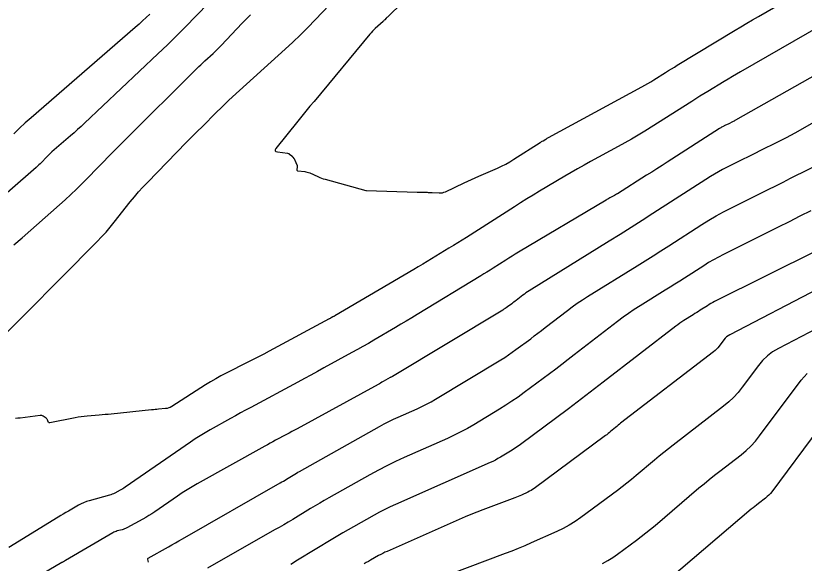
# Model space of a CAD drawing. Extents: x 1005228 to 1008882, y 1883389 to 1885754.
# Drawn here: x 1007530.8 to 1007701.9, y 1884011.5 to 1884130.3 of the extents above; entities that cross this region are included whole.
import ezdxf

# ---------------------------------------------------------------- set-up
doc = ezdxf.new("R2010")
doc.units = 0
doc.layers.add('C-ANNO-NOTE', color=7, linetype='Continuous')
doc.layers.add('S_BRIDGE', color=7, linetype='Continuous')

msp = doc.modelspace()

# ---------------------------------------------------------------- linework, layer by layer
at = {"layer": 'C-ANNO-NOTE'}
for points in [[(1007578.99, 1884139.63), (1007569.78, 1884130.11), (1007567.77, 1884128.05), (1007565.73, 1884126.02), (1007563.68, 1884124.01), (1007561.6, 1884122.02), (1007545.69, 1884106.97), (1007544.95, 1884106.28), (1007544.19, 1884105.59), (1007543.43, 1884104.9), (1007542.66, 1884104.23), (1007538.63, 1884100.75), (1007538.33, 1884100.48), (1007538.04, 1884100.21), (1007537.75, 1884099.92), (1007537.46, 1884099.64), (1007536.34, 1884098.47), (1007536.06, 1884098.19), (1007535.77, 1884097.91), (1007535.47, 1884097.63), (1007535.17, 1884097.36), (1007511.1, 1884076.42)], [(1007525.01, 1884057.75), (1007548.45, 1884081.3), (1007549.42, 1884082.31), (1007550.37, 1884083.35), (1007551.28, 1884084.41), (1007552.17, 1884085.5), (1007555.64, 1884089.92), (1007556.53, 1884091.01), (1007557.44, 1884092.07), (1007558.38, 1884093.12), (1007559.34, 1884094.13), (1007567.83, 1884102.83), (1007568.65, 1884103.66), (1007569.47, 1884104.5), (1007570.3, 1884105.33), (1007571.13, 1884106.15), (1007574.45, 1884109.45), (1007575.28, 1884110.27), (1007576.13, 1884111.08), (1007576.98, 1884111.89), (1007577.84, 1884112.68), (1007589.22, 1884123.01), (1007590.9, 1884124.57), (1007592.56, 1884126.16), (1007594.18, 1884127.78), (1007595.78, 1884129.43), (1007603.45, 1884137.52)], [(1007559.88, 1884130.65), (1007558.32, 1884129.17), (1007557.92, 1884128.8), (1007557.53, 1884128.44), (1007557.13, 1884128.08), (1007556.72, 1884127.73), (1007534.1, 1884108.16), (1007532.83, 1884107.03), (1007531.58, 1884105.88), (1007530.36, 1884104.7)], [(1007530.36, 1884080.57), (1007532.13, 1884082.13), (1007540.3, 1884089.26), (1007541.53, 1884090.36), (1007542.74, 1884091.48), (1007543.93, 1884092.63), (1007545.1, 1884093.8), (1007549.73, 1884098.54), (1007550.89, 1884099.72), (1007552.05, 1884100.9), (1007553.22, 1884102.07), (1007554.39, 1884103.24), (1007570.05, 1884118.82), (1007570.49, 1884119.25), (1007570.93, 1884119.67), (1007571.37, 1884120.09), (1007571.82, 1884120.5), (1007573.63, 1884122.14), (1007574.08, 1884122.55), (1007574.52, 1884122.97), (1007574.95, 1884123.4), (1007575.37, 1884123.84), (1007579.93, 1884128.66), (1007580.84, 1884129.6), (1007581.76, 1884130.53)], [(1007705.49, 1884128.08), (1007688.13, 1884118.13), (1007687.23, 1884117.61), (1007686.34, 1884117.09), (1007685.45, 1884116.56), (1007684.57, 1884116.03), (1007681.04, 1884113.89), (1007680.16, 1884113.35), (1007679.28, 1884112.81), (1007678.4, 1884112.27), (1007677.53, 1884111.72), (1007667.32, 1884105.28), (1007665.9, 1884104.4), (1007664.47, 1884103.54), (1007663.02, 1884102.71), (1007661.55, 1884101.9), (1007655.54, 1884098.64), (1007654.14, 1884097.87), (1007652.74, 1884097.09), (1007651.36, 1884096.29), (1007649.98, 1884095.48), (1007644.47, 1884092.2), (1007643.09, 1884091.38), (1007641.73, 1884090.54), (1007640.37, 1884089.7), (1007639.02, 1884088.84), (1007628.61, 1884082.19), (1007627.67, 1884081.59), (1007626.72, 1884081), (1007625.77, 1884080.41), (1007624.82, 1884079.83), (1007621.02, 1884077.52), (1007620.06, 1884076.94), (1007619.11, 1884076.37), (1007618.15, 1884075.8), (1007617.19, 1884075.23), (1007600.05, 1884065.19), (1007599.95, 1884065.13), (1007599.84, 1884065.07), (1007599.74, 1884065.01), (1007599.63, 1884064.95), (1007599.21, 1884064.72), (1007599.11, 1884064.67), (1007599, 1884064.61), (1007598.9, 1884064.55), (1007598.79, 1884064.5), (1007585.75, 1884057.49), (1007584.6, 1884056.88), (1007583.45, 1884056.28), (1007582.29, 1884055.68), (1007581.13, 1884055.09), (1007576.47, 1884052.76), (1007575.31, 1884052.16), (1007574.17, 1884051.53), (1007573.05, 1884050.87), (1007571.94, 1884050.18), (1007564.63, 1884045.5), (1007564.31, 1884045.32), (1007563.97, 1884045.19), (1007563.62, 1884045.09), (1007563.25, 1884045.04), (1007561.76, 1884044.9), (1007561.39, 1884044.87), (1007561.02, 1884044.84), (1007560.64, 1884044.8), (1007560.27, 1884044.76), (1007551.45, 1884043.87), (1007550.8, 1884043.8), (1007550.15, 1884043.74), (1007549.5, 1884043.69), (1007548.85, 1884043.63), (1007546.25, 1884043.42), (1007545.61, 1884043.36), (1007544.96, 1884043.28), (1007544.32, 1884043.18), (1007543.68, 1884043.06), (1007538.16, 1884041.98), (1007538.05, 1884041.97), (1007537.96, 1884042), (1007537.88, 1884042.06), (1007537.83, 1884042.16), (1007537.64, 1884042.61), (1007537.59, 1884042.71), (1007537.53, 1884042.81), (1007537.45, 1884042.89), (1007537.35, 1884042.97), (1007536.72, 1884043.4), (1007536.58, 1884043.49), (1007536.43, 1884043.54), (1007536.27, 1884043.56), (1007536.1, 1884043.55), (1007531.71, 1884042.99), (1007531.58, 1884042.97), (1007531.46, 1884042.96), (1007531.33, 1884042.95), (1007531.21, 1884042.95), (1007530.71, 1884042.92)], [(1007709.31, 1884120.25), (1007687.05, 1884107.63), (1007686.87, 1884107.53), (1007686.69, 1884107.43), (1007686.51, 1884107.34), (1007686.33, 1884107.24), (1007685.57, 1884106.87), (1007685.4, 1884106.79), (1007685.23, 1884106.7), (1007685.05, 1884106.61), (1007684.88, 1884106.53), (1007684.18, 1884106.18), (1007684.01, 1884106.09), (1007683.84, 1884106), (1007683.67, 1884105.9), (1007683.51, 1884105.8), (1007672.18, 1884098.52), (1007671.07, 1884097.8), (1007669.95, 1884097.09), (1007668.83, 1884096.38), (1007667.71, 1884095.67), (1007661.38, 1884091.67), (1007661.18, 1884091.55), (1007660.98, 1884091.43), (1007660.77, 1884091.31), (1007660.57, 1884091.2), (1007659.74, 1884090.75), (1007659.53, 1884090.64), (1007659.33, 1884090.52), (1007659.12, 1884090.4), (1007658.92, 1884090.29), (1007639.88, 1884078.97), (1007639.19, 1884078.55), (1007638.5, 1884078.13), (1007637.82, 1884077.71), (1007637.14, 1884077.28), (1007634.43, 1884075.55), (1007633.75, 1884075.12), (1007633.07, 1884074.69), (1007632.39, 1884074.27), (1007631.7, 1884073.85), (1007617.89, 1884065.44), (1007616.72, 1884064.74), (1007615.55, 1884064.04), (1007614.38, 1884063.34), (1007613.21, 1884062.65), (1007608.5, 1884059.89), (1007607.32, 1884059.21), (1007606.14, 1884058.53), (1007604.95, 1884057.86), (1007603.76, 1884057.2), (1007597.67, 1884053.87), (1007596.25, 1884053.1), (1007594.83, 1884052.33), (1007593.42, 1884051.57), (1007592, 1884050.8), (1007581.78, 1884045.31), (1007580.67, 1884044.71), (1007579.56, 1884044.11), (1007578.46, 1884043.51), (1007577.36, 1884042.9), (1007572.96, 1884040.44), (1007571.87, 1884039.82), (1007570.79, 1884039.17), (1007569.73, 1884038.49), (1007568.69, 1884037.79), (1007554.51, 1884027.99), (1007554.24, 1884027.81), (1007553.98, 1884027.64), (1007553.7, 1884027.48), (1007553.42, 1884027.33), (1007552.3, 1884026.72), (1007552.02, 1884026.58), (1007551.73, 1884026.45), (1007551.43, 1884026.34), (1007551.12, 1884026.25), (1007546.71, 1884025.04), (1007546.1, 1884024.86), (1007545.51, 1884024.63), (1007544.94, 1884024.37), (1007544.38, 1884024.07), (1007542.19, 1884022.79), (1007541.64, 1884022.47), (1007541.09, 1884022.14), (1007540.55, 1884021.82), (1007540, 1884021.49), (1007529.24, 1884014.91)], [(1007711.81, 1884111.61), (1007699.89, 1884104.85), (1007698.97, 1884104.34), (1007698.04, 1884103.84), (1007697.11, 1884103.35), (1007696.16, 1884102.87), (1007692.28, 1884100.95), (1007691.38, 1884100.51), (1007690.48, 1884100.06), (1007689.59, 1884099.61), (1007688.69, 1884099.16), (1007685.09, 1884097.37), (1007684.2, 1884096.91), (1007683.32, 1884096.42), (1007682.46, 1884095.92), (1007681.61, 1884095.39), (1007669.1, 1884087.35), (1007666.74, 1884085.84), (1007664.36, 1884084.33), (1007661.98, 1884082.84), (1007659.59, 1884081.36), (1007642.19, 1884070.59), (1007641.85, 1884070.37), (1007641.51, 1884070.14), (1007641.18, 1884069.91), (1007640.86, 1884069.66), (1007639.41, 1884068.54), (1007639.17, 1884068.36), (1007638.93, 1884068.18), (1007638.69, 1884067.99), (1007638.45, 1884067.81), (1007637.49, 1884067.1), (1007637.24, 1884066.92), (1007637, 1884066.75), (1007636.74, 1884066.59), (1007636.49, 1884066.43), (1007612.59, 1884052.03), (1007612.55, 1884052.01), (1007612.51, 1884051.98), (1007612.47, 1884051.96), (1007612.42, 1884051.94), (1007612.24, 1884051.86), (1007612.2, 1884051.84), (1007612.15, 1884051.82), (1007612.11, 1884051.8), (1007612.07, 1884051.77), (1007610.52, 1884050.91), (1007610.25, 1884050.76), (1007609.98, 1884050.6), (1007609.71, 1884050.45), (1007609.43, 1884050.3), (1007591.83, 1884040.68), (1007591.25, 1884040.36), (1007590.67, 1884040.05), (1007590.09, 1884039.73), (1007589.51, 1884039.42), (1007587.17, 1884038.17), (1007586.59, 1884037.85), (1007586.01, 1884037.54), (1007585.43, 1884037.22), (1007584.85, 1884036.9), (1007570.13, 1884028.69), (1007569.04, 1884028.07), (1007567.97, 1884027.42), (1007566.92, 1884026.75), (1007565.88, 1884026.05), (1007560.96, 1884022.65), (1007560.33, 1884022.23), (1007559.69, 1884021.82), (1007559.04, 1884021.44), (1007558.38, 1884021.07), (1007554.86, 1884019.17), (1007554.62, 1884019.05), (1007554.37, 1884018.94), (1007554.12, 1884018.85), (1007553.86, 1884018.77), (1007552.81, 1884018.49), (1007552.55, 1884018.41), (1007552.3, 1884018.31), (1007552.06, 1884018.2), (1007551.82, 1884018.07), (1007541.58, 1884012.1), (1007541.51, 1884012.07), (1007541.45, 1884012.03), (1007541.38, 1884011.99), (1007541.32, 1884011.95), (1007541.06, 1884011.79), (1007541, 1884011.75), (1007540.93, 1884011.72), (1007540.87, 1884011.68), (1007540.8, 1884011.64), (1007506.03, 1883991.23)], [(1007559.59, 1884011.71), (1007559.41, 1884012.29), (1007559.4, 1884012.38), (1007559.41, 1884012.46), (1007559.45, 1884012.53), (1007559.53, 1884012.59), (1007563.92, 1884015.07), (1007564.68, 1884015.5), (1007565.44, 1884015.94), (1007566.2, 1884016.37), (1007566.96, 1884016.8), (1007588.16, 1884028.92), (1007588.52, 1884029.13), (1007588.87, 1884029.33), (1007589.23, 1884029.54), (1007589.58, 1884029.75), (1007590.98, 1884030.6), (1007591.33, 1884030.81), (1007591.68, 1884031.02), (1007592.04, 1884031.23), (1007592.39, 1884031.43), (1007609.76, 1884041.18), (1007610.75, 1884041.72), (1007611.75, 1884042.23), (1007612.76, 1884042.73), (1007613.79, 1884043.19), (1007617.91, 1884045.02), (1007618.94, 1884045.5), (1007619.94, 1884046), (1007620.94, 1884046.54), (1007621.91, 1884047.1), (1007636.07, 1884055.63), (1007636.91, 1884056.16), (1007637.74, 1884056.7), (1007638.56, 1884057.26), (1007639.36, 1884057.84), (1007642.55, 1884060.22), (1007643.34, 1884060.81), (1007644.13, 1884061.41), (1007644.92, 1884062.01), (1007645.71, 1884062.62), (1007650.51, 1884066.33), (1007651.58, 1884067.14), (1007652.67, 1884067.92), (1007653.78, 1884068.67), (1007654.91, 1884069.39), (1007665.67, 1884076.04), (1007667.39, 1884077.11), (1007669.11, 1884078.19), (1007670.82, 1884079.27), (1007672.53, 1884080.37), (1007679.7, 1884084.98), (1007681.24, 1884085.94), (1007682.8, 1884086.85), (1007684.39, 1884087.73), (1007686, 1884088.56), (1007692.49, 1884091.8), (1007694.12, 1884092.61), (1007695.74, 1884093.42), (1007697.37, 1884094.22), (1007698.99, 1884095.03), (1007706.9, 1884098.94)], [(1007704.87, 1884079.45), (1007682.49, 1884068.28), (1007682.09, 1884068.07), (1007681.69, 1884067.85), (1007681.3, 1884067.62), (1007680.91, 1884067.38), (1007679.37, 1884066.39), (1007678.99, 1884066.15), (1007678.6, 1884065.9), (1007678.22, 1884065.66), (1007677.83, 1884065.42), (1007675.82, 1884064.18), (1007675.36, 1884063.88), (1007674.91, 1884063.58), (1007674.47, 1884063.26), (1007674.03, 1884062.93), (1007658.32, 1884050.77), (1007656.43, 1884049.32), (1007654.54, 1884047.88), (1007652.65, 1884046.45), (1007650.74, 1884045.02), (1007640.33, 1884037.26), (1007639.81, 1884036.89), (1007639.28, 1884036.52), (1007638.75, 1884036.17), (1007638.2, 1884035.83), (1007636.01, 1884034.51), (1007635.45, 1884034.19), (1007634.89, 1884033.89), (1007634.32, 1884033.6), (1007633.74, 1884033.33), (1007613.24, 1884024.25), (1007612.06, 1884023.71), (1007610.89, 1884023.14), (1007609.74, 1884022.55), (1007608.6, 1884021.92), (1007604.07, 1884019.38), (1007602.94, 1884018.74), (1007601.81, 1884018.09), (1007600.69, 1884017.43), (1007599.58, 1884016.76), (1007591.94, 1884012.13), (1007590.47, 1884011.25)], [(1007704.93, 1884071.02), (1007685.78, 1884061.08), (1007685.41, 1884060.86), (1007685.08, 1884060.61), (1007684.77, 1884060.32), (1007684.5, 1884059.99), (1007683.47, 1884058.6), (1007683.2, 1884058.26), (1007682.91, 1884057.95), (1007682.6, 1884057.65), (1007682.26, 1884057.38), (1007662.08, 1884041.86), (1007661.8, 1884041.64), (1007661.52, 1884041.42), (1007661.25, 1884041.2), (1007660.98, 1884040.97), (1007659.9, 1884040.06), (1007659.63, 1884039.83), (1007659.35, 1884039.61), (1007659.07, 1884039.39), (1007658.79, 1884039.18), (1007643.3, 1884027.71), (1007642.98, 1884027.49), (1007642.65, 1884027.29), (1007642.31, 1884027.1), (1007641.96, 1884026.93), (1007640.54, 1884026.3), (1007640.18, 1884026.15), (1007639.82, 1884026), (1007639.46, 1884025.85), (1007639.1, 1884025.71), (1007632.13, 1884023.09), (1007630.85, 1884022.6), (1007629.58, 1884022.09), (1007628.31, 1884021.56), (1007627.05, 1884021.02), (1007611.38, 1884014.07), (1007610.91, 1884013.86), (1007610.45, 1884013.63), (1007609.99, 1884013.4), (1007609.54, 1884013.15), (1007607.75, 1884012.15), (1007607.31, 1884011.89), (1007606.86, 1884011.64), (1007606.42, 1884011.38)], [(1007704.7, 1884062.43), (1007696.33, 1884058.09), (1007695.08, 1884057.35), (1007693.94, 1884056.49), (1007692.91, 1884055.5), (1007691.98, 1884054.39), (1007688.48, 1884049.7), (1007687.57, 1884048.56), (1007686.59, 1884047.49), (1007685.54, 1884046.49), (1007684.41, 1884045.56), (1007673.47, 1884037.15), (1007672.45, 1884036.35), (1007671.43, 1884035.54), (1007670.42, 1884034.72), (1007669.43, 1884033.88), (1007665.46, 1884030.51), (1007664.47, 1884029.67), (1007663.46, 1884028.86), (1007662.43, 1884028.06), (1007661.39, 1884027.28), (1007653.46, 1884021.4), (1007652.21, 1884020.53), (1007650.93, 1884019.74), (1007649.6, 1884019.01), (1007648.23, 1884018.36), (1007642.67, 1884015.9), (1007641.28, 1884015.29), (1007639.87, 1884014.7), (1007638.46, 1884014.14), (1007637.04, 1884013.59), (1007612.81, 1884004.48)], [(1007658.16, 1884011.45), (1007659.28, 1884012.06), (1007660.36, 1884012.73), (1007661.41, 1884013.47), (1007665.54, 1884016.52), (1007666.57, 1884017.29), (1007667.58, 1884018.08), (1007668.58, 1884018.89), (1007669.56, 1884019.71), (1007679.09, 1884027.82), (1007680.2, 1884028.75), (1007681.33, 1884029.67), (1007682.46, 1884030.58), (1007683.61, 1884031.47), (1007688.22, 1884035.02), (1007689.33, 1884035.94), (1007690.38, 1884036.93), (1007691.35, 1884037.99), (1007692.26, 1884039.12), (1007701.27, 1884051.22), (1007701.89, 1884051.97), (1007702.59, 1884052.63)]]:
    msp.add_lwpolyline(points, dxfattribs=at)
at = {"layer": 'S_BRIDGE'}
for points in [[(1007630.97, 1884149.07), (1007611.53, 1884130.09), (1007611.45, 1884130.01), (1007611.36, 1884129.92), (1007611.28, 1884129.84), (1007611.2, 1884129.75), (1007610.87, 1884129.4), (1007610.78, 1884129.32), (1007610.7, 1884129.23), (1007610.61, 1884129.15), (1007610.52, 1884129.07), (1007608.81, 1884127.51), (1007608.5, 1884127.22), (1007608.2, 1884126.92), (1007607.91, 1884126.61), (1007607.64, 1884126.28), (1007595.53, 1884111.72), (1007594.64, 1884110.64), (1007593.75, 1884109.57), (1007592.87, 1884108.48), (1007591.99, 1884107.4), (1007587.26, 1884101.52), (1007587.08, 1884101.23), (1007587.08, 1884101.01), (1007587.24, 1884100.85), (1007587.56, 1884100.76), (1007589.78, 1884100.47), (1007589.91, 1884100.44), (1007590.02, 1884100.4), (1007590.13, 1884100.34), (1007590.23, 1884100.27), (1007590.68, 1884099.89), (1007590.74, 1884099.83), (1007590.81, 1884099.76), (1007590.87, 1884099.69), (1007590.93, 1884099.62), (1007591.15, 1884099.32), (1007591.2, 1884099.24), (1007591.25, 1884099.16), (1007591.3, 1884099.08), (1007591.34, 1884098.99), (1007591.81, 1884097.98), (1007591.86, 1884097.85), (1007591.89, 1884097.72), (1007591.89, 1884097.59), (1007591.88, 1884097.46), (1007591.79, 1884096.92), (1007591.79, 1884096.8), (1007591.83, 1884096.71), (1007591.9, 1884096.66), (1007592.02, 1884096.63), (1007593.49, 1884096.49), (1007593.77, 1884096.45), (1007594.05, 1884096.39), (1007594.33, 1884096.3), (1007594.6, 1884096.19), (1007596.37, 1884095.38), (1007596.75, 1884095.22), (1007597.14, 1884095.06), (1007597.54, 1884094.93), (1007597.94, 1884094.81), (1007606.76, 1884092.38), (1007606.87, 1884092.35), (1007606.87, 1884092.35), (1007606.89, 1884092.35), (1007606.89, 1884092.35), (1007606.9, 1884092.35), (1007606.9, 1884092.35), (1007617.9, 1884092.05), (1007618.17, 1884092.04), (1007618.44, 1884092.04), (1007618.71, 1884092.03), (1007618.98, 1884092.02), (1007620.06, 1884091.98), (1007620.33, 1884091.97), (1007620.6, 1884091.96), (1007620.87, 1884091.94), (1007621.14, 1884091.93), (1007622.71, 1884091.85), (1007623.05, 1884091.86), (1007623.39, 1884091.9), (1007623.72, 1884091.99), (1007624.04, 1884092.12), (1007628.11, 1884094.05), (1007628.89, 1884094.42), (1007629.68, 1884094.78), (1007630.47, 1884095.14), (1007631.27, 1884095.49), (1007635.32, 1884097.23), (1007636.25, 1884097.66), (1007637.16, 1884098.12), (1007638.05, 1884098.62), (1007638.93, 1884099.15), (1007644.64, 1884102.8), (1007644.79, 1884102.89), (1007644.93, 1884102.99), (1007645.08, 1884103.08), (1007645.23, 1884103.17), (1007645.83, 1884103.52), (1007645.98, 1884103.61), (1007646.13, 1884103.7), (1007646.28, 1884103.78), (1007646.44, 1884103.87), (1007666.69, 1884114.85), (1007667.34, 1884115.22), (1007668, 1884115.59), (1007668.64, 1884115.98), (1007669.28, 1884116.37), (1007671.82, 1884117.98), (1007672.46, 1884118.38), (1007673.1, 1884118.77), (1007673.74, 1884119.17), (1007674.38, 1884119.56), (1007686.93, 1884127.16), (1007688.2, 1884127.92), (1007689.46, 1884128.67), (1007690.73, 1884129.41), (1007692.01, 1884130.15), (1007697.12, 1884133.08)], [(1007703.35, 1884087.94), (1007701, 1884086.78), (1007698.65, 1884085.61), (1007696.3, 1884084.44), (1007684.44, 1884078.51), (1007683.33, 1884077.94), (1007682.25, 1884077.35), (1007681.18, 1884076.72), (1007680.13, 1884076.06), (1007675.95, 1884073.38), (1007674.91, 1884072.71), (1007673.86, 1884072.05), (1007672.81, 1884071.39), (1007671.75, 1884070.73), (1007666.29, 1884067.35), (1007665.04, 1884066.55), (1007663.81, 1884065.72), (1007662.6, 1884064.86), (1007661.41, 1884063.97), (1007652.01, 1884056.7), (1007650.68, 1884055.67), (1007649.34, 1884054.64), (1007647.99, 1884053.63), (1007646.65, 1884052.62), (1007641.13, 1884048.51), (1007639.82, 1884047.56), (1007638.49, 1884046.64), (1007637.14, 1884045.76), (1007635.76, 1884044.91), (1007630.22, 1884041.56), (1007628.82, 1884040.75), (1007627.4, 1884039.98), (1007625.95, 1884039.26), (1007624.48, 1884038.58), (1007615.11, 1884034.43), (1007613.21, 1884033.56), (1007611.34, 1884032.65), (1007609.49, 1884031.69), (1007607.66, 1884030.7), (1007598.73, 1884025.68), (1007597.74, 1884025.12), (1007596.75, 1884024.55), (1007595.77, 1884023.97), (1007594.79, 1884023.39), (1007590.89, 1884021.02), (1007589.91, 1884020.43), (1007588.93, 1884019.85), (1007587.95, 1884019.28), (1007586.96, 1884018.71), (1007572.4, 1884010.39)], [(1007705.09, 1884040.7), (1007694.89, 1884027.02), (1007694.59, 1884026.63), (1007694.26, 1884026.28), (1007693.91, 1884025.94), (1007693.53, 1884025.63), (1007691.98, 1884024.43), (1007691.59, 1884024.13), (1007691.2, 1884023.83), (1007690.83, 1884023.52), (1007690.45, 1884023.2), (1007672.69, 1884008.09)]]:
    msp.add_lwpolyline(points, dxfattribs=at)

doc.saveas('drawing.dxf')
